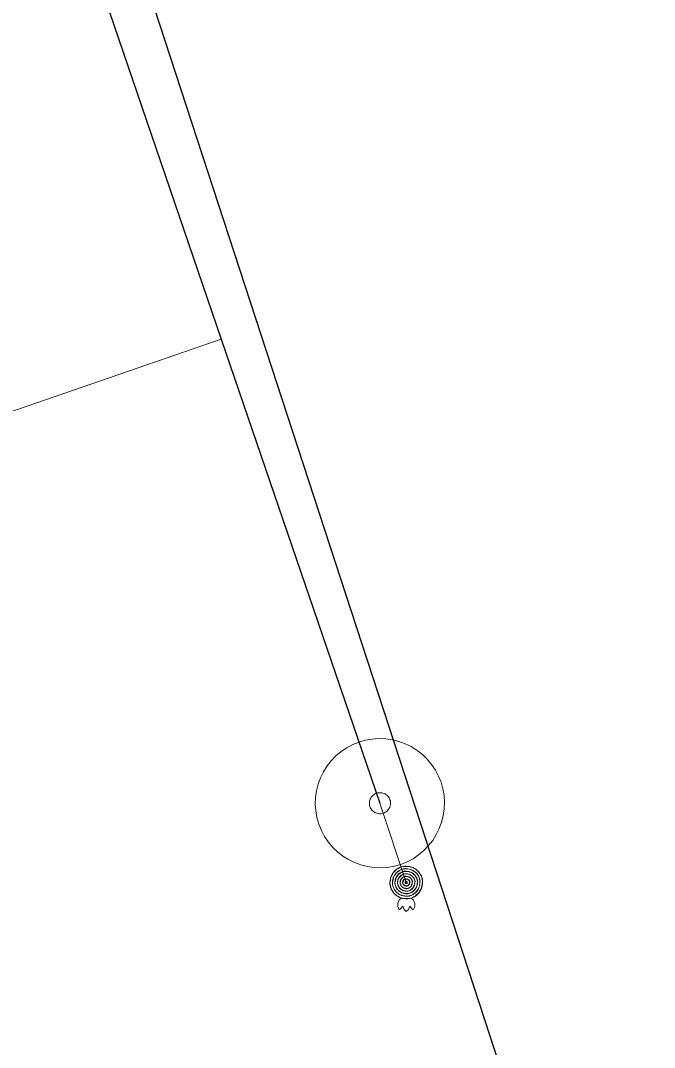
# Model space of a CAD drawing. Extents: x -807203 to -805207, y -993656 to -992505.
# Drawn here: x -807056.59 to -807051.68, y -993280.88 to -993272.93 of the extents above; entities that cross this region are included whole.
import ezdxf

# ---------------------------------------------------------------- set-up
doc = ezdxf.new("R2010")
doc.units = 0
doc.header["$LTSCALE"] = 0.4
for name, color, linetype, lineweight in [('13', 7, 'Continuous', 13), ('14', 7, 'Continuous', 25), ('17', 7, 'Continuous', 25), ('47', 7, 'Continuous', 13), ('9', 7, 'Continuous', 13)]:
    doc.layers.add(name, color=color, linetype=linetype, lineweight=lineweight)

msp = doc.modelspace()

# ---------------------------------------------------------------- linework, layer by layer
at = {"layer": '13'}
msp.add_lwpolyline([(-807055.035, -993275.397), (-807058.984, -993276.761), (-807066.039, -993279.175), (-807065.873, -993280.342)], dxfattribs=at)
at = {"layer": '14', "lineweight": 13}
msp.add_line((-807053.806, -993278.989), (-807053.602, -993279.602), dxfattribs=at)
at = {"layer": '14'}
msp.add_lwpolyline([(-807062.73, -993250.879), (-807059.881, -993259.594), (-807051.68, -993284.69)], dxfattribs=at)
at = {"layer": '17'}
msp.add_lwpolyline([(-807106.216, -993120.722), (-807103.627, -993128.16), (-807102.219, -993132), (-807096.589, -993150.385), (-807096.195, -993151.629), (-807092.921, -993162.153), (-807079.791, -993202.059), (-807064.89, -993246.39), (-807059.596, -993262.052), (-807055.035, -993275.397), (-807053.806, -993278.989)], dxfattribs=at)
at = {"layer": '47'}
for points in [[(-807053.644, -993279.462), (-807053.595, -993279.442), (-807053.549, -993279.418), (-807053.506, -993279.388), (-807053.465, -993279.355), (-807053.429, -993279.317), (-807053.397, -993279.276), (-807053.369, -993279.231), (-807053.346, -993279.184), (-807053.328, -993279.136), (-807053.315, -993279.085), (-807053.307, -993279.033), (-807053.306, -993278.98), (-807053.309, -993278.929), (-807053.318, -993278.877), (-807053.332, -993278.827), (-807053.352, -993278.778), (-807053.376, -993278.732), (-807053.406, -993278.688), (-807053.439, -993278.648), (-807053.477, -993278.612), (-807053.518, -993278.58), (-807053.563, -993278.551), (-807053.61, -993278.528), (-807053.658, -993278.51), (-807053.709, -993278.498), (-807053.761, -993278.49), (-807053.814, -993278.488), (-807053.865, -993278.492), (-807053.917, -993278.501), (-807053.967, -993278.515), (-807054.016, -993278.535), (-807054.062, -993278.559), (-807054.106, -993278.588), (-807054.146, -993278.622), (-807054.182, -993278.66), (-807054.215, -993278.7), (-807054.243, -993278.745), (-807054.266, -993278.792), (-807054.284, -993278.841), (-807054.296, -993278.892), (-807054.304, -993278.944), (-807054.306, -993278.996), (-807054.302, -993279.048), (-807054.293, -993279.1), (-807054.279, -993279.15), (-807054.259, -993279.199), (-807054.235, -993279.245), (-807054.206, -993279.288), (-807054.172, -993279.329), (-807054.134, -993279.365), (-807054.094, -993279.398), (-807054.049, -993279.425), (-807054.002, -993279.448), (-807053.953, -993279.466), (-807053.902, -993279.479), (-807053.85, -993279.487), (-807053.798, -993279.488), (-807053.746, -993279.485), (-807053.694, -993279.476)], [(-807053.779, -993279.066), (-807053.77, -993279.063), (-807053.764, -993279.059), (-807053.757, -993279.054), (-807053.75, -993279.049), (-807053.744, -993279.042), (-807053.739, -993279.035), (-807053.734, -993279.028), (-807053.73, -993279.021), (-807053.728, -993279.013), (-807053.725, -993279.004), (-807053.724, -993278.995), (-807053.724, -993278.987), (-807053.724, -993278.979), (-807053.725, -993278.97), (-807053.728, -993278.962), (-807053.731, -993278.953), (-807053.735, -993278.947), (-807053.74, -993278.94), (-807053.745, -993278.933), (-807053.752, -993278.927), (-807053.759, -993278.922), (-807053.766, -993278.917), (-807053.773, -993278.913), (-807053.782, -993278.91), (-807053.79, -993278.908), (-807053.799, -993278.907), (-807053.807, -993278.907), (-807053.815, -993278.907), (-807053.824, -993278.908), (-807053.832, -993278.911), (-807053.841, -993278.914), (-807053.847, -993278.918), (-807053.854, -993278.923), (-807053.861, -993278.928), (-807053.867, -993278.935), (-807053.873, -993278.941), (-807053.877, -993278.949), (-807053.881, -993278.956), (-807053.884, -993278.965), (-807053.886, -993278.973), (-807053.887, -993278.982), (-807053.887, -993278.99), (-807053.887, -993278.998), (-807053.886, -993279.007), (-807053.883, -993279.015), (-807053.88, -993279.024), (-807053.876, -993279.03), (-807053.871, -993279.037), (-807053.866, -993279.044), (-807053.859, -993279.05), (-807053.853, -993279.056), (-807053.845, -993279.06), (-807053.838, -993279.064), (-807053.83, -993279.066), (-807053.821, -993279.069), (-807053.812, -993279.07), (-807053.804, -993279.07), (-807053.796, -993279.07), (-807053.787, -993279.069)]]:
    msp.add_lwpolyline(points, close=True, dxfattribs=at)
at = {"layer": '9'}
for points in [[(-807053.602, -993279.475), (-807053.615, -993279.475), (-807053.628, -993279.477), (-807053.641, -993279.48), (-807053.653, -993279.485), (-807053.665, -993279.491), (-807053.676, -993279.498), (-807053.686, -993279.506), (-807053.696, -993279.516), (-807053.704, -993279.526), (-807053.711, -993279.537), (-807053.717, -993279.549), (-807053.722, -993279.561), (-807053.725, -993279.574), (-807053.727, -993279.587), (-807053.729, -993279.6), (-807053.728, -993279.613), (-807053.726, -993279.626), (-807053.723, -993279.639), (-807053.718, -993279.651), (-807053.712, -993279.663), (-807053.705, -993279.674), (-807053.697, -993279.684), (-807053.687, -993279.694), (-807053.677, -993279.702), (-807053.666, -993279.709), (-807053.654, -993279.715), (-807053.642, -993279.72), (-807053.629, -993279.723), (-807053.616, -993279.725), (-807053.603, -993279.727), (-807053.59, -993279.727), (-807053.577, -993279.725), (-807053.564, -993279.722), (-807053.552, -993279.717), (-807053.54, -993279.711), (-807053.529, -993279.704), (-807053.519, -993279.696), (-807053.509, -993279.686), (-807053.501, -993279.676), (-807053.494, -993279.665), (-807053.488, -993279.653), (-807053.483, -993279.641), (-807053.48, -993279.628), (-807053.478, -993279.615), (-807053.477, -993279.602), (-807053.477, -993279.589), (-807053.479, -993279.576), (-807053.482, -993279.563), (-807053.487, -993279.551), (-807053.493, -993279.539), (-807053.5, -993279.528), (-807053.508, -993279.518), (-807053.518, -993279.508), (-807053.528, -993279.5), (-807053.539, -993279.493), (-807053.551, -993279.487), (-807053.563, -993279.482), (-807053.576, -993279.479), (-807053.589, -993279.477)], [(-807053.602, -993279.729), (-807053.589, -993279.728), (-807053.576, -993279.726), (-807053.563, -993279.723), (-807053.551, -993279.718), (-807053.539, -993279.712), (-807053.528, -993279.705), (-807053.518, -993279.697), (-807053.508, -993279.687), (-807053.5, -993279.677), (-807053.493, -993279.666), (-807053.487, -993279.654), (-807053.482, -993279.642), (-807053.479, -993279.629), (-807053.477, -993279.616), (-807053.476, -993279.603), (-807053.475, -993279.59), (-807053.477, -993279.577), (-807053.48, -993279.564), (-807053.485, -993279.552), (-807053.491, -993279.54), (-807053.498, -993279.529), (-807053.506, -993279.519), (-807053.516, -993279.509), (-807053.526, -993279.501), (-807053.537, -993279.494), (-807053.549, -993279.488), (-807053.561, -993279.483), (-807053.574, -993279.48), (-807053.587, -993279.478), (-807053.6, -993279.477), (-807053.613, -993279.477), (-807053.626, -993279.479), (-807053.639, -993279.482), (-807053.651, -993279.487), (-807053.663, -993279.493), (-807053.674, -993279.5), (-807053.684, -993279.508), (-807053.694, -993279.518), (-807053.702, -993279.528), (-807053.709, -993279.539), (-807053.715, -993279.551), (-807053.72, -993279.563), (-807053.723, -993279.576), (-807053.725, -993279.589), (-807053.728, -993279.602), (-807053.727, -993279.615), (-807053.725, -993279.628), (-807053.722, -993279.641), (-807053.717, -993279.653), (-807053.711, -993279.665), (-807053.704, -993279.676), (-807053.696, -993279.686), (-807053.686, -993279.696), (-807053.676, -993279.704), (-807053.665, -993279.711), (-807053.653, -993279.717), (-807053.641, -993279.722), (-807053.628, -993279.725), (-807053.615, -993279.727)], [(-807053.602, -993279.495), (-807053.613, -993279.494), (-807053.624, -993279.496), (-807053.635, -993279.499), (-807053.645, -993279.503), (-807053.655, -993279.508), (-807053.664, -993279.514), (-807053.673, -993279.521), (-807053.681, -993279.529), (-807053.688, -993279.538), (-807053.694, -993279.547), (-807053.699, -993279.557), (-807053.703, -993279.567), (-807053.706, -993279.578), (-807053.709, -993279.589), (-807053.709, -993279.6), (-807053.709, -993279.611), (-807053.707, -993279.622), (-807053.704, -993279.633), (-807053.7, -993279.643), (-807053.695, -993279.653), (-807053.689, -993279.662), (-807053.682, -993279.671), (-807053.674, -993279.679), (-807053.665, -993279.686), (-807053.656, -993279.692), (-807053.646, -993279.697), (-807053.636, -993279.701), (-807053.625, -993279.704), (-807053.614, -993279.706), (-807053.603, -993279.707), (-807053.592, -993279.708), (-807053.581, -993279.706), (-807053.57, -993279.703), (-807053.56, -993279.699), (-807053.55, -993279.694), (-807053.541, -993279.688), (-807053.532, -993279.681), (-807053.524, -993279.673), (-807053.517, -993279.664), (-807053.511, -993279.655), (-807053.506, -993279.645), (-807053.502, -993279.635), (-807053.499, -993279.624), (-807053.497, -993279.613), (-807053.497, -993279.602), (-807053.496, -993279.591), (-807053.498, -993279.58), (-807053.501, -993279.569), (-807053.505, -993279.559), (-807053.51, -993279.549), (-807053.516, -993279.54), (-807053.523, -993279.531), (-807053.531, -993279.523), (-807053.54, -993279.516), (-807053.549, -993279.51), (-807053.559, -993279.505), (-807053.569, -993279.501), (-807053.58, -993279.498), (-807053.591, -993279.496)], [(-807053.602, -993279.709), (-807053.591, -993279.709), (-807053.58, -993279.707), (-807053.569, -993279.704), (-807053.559, -993279.7), (-807053.549, -993279.695), (-807053.54, -993279.689), (-807053.531, -993279.682), (-807053.523, -993279.674), (-807053.516, -993279.665), (-807053.51, -993279.656), (-807053.505, -993279.646), (-807053.501, -993279.636), (-807053.498, -993279.625), (-807053.496, -993279.614), (-807053.496, -993279.603), (-807053.494, -993279.592), (-807053.496, -993279.581), (-807053.499, -993279.57), (-807053.503, -993279.56), (-807053.508, -993279.55), (-807053.514, -993279.541), (-807053.521, -993279.532), (-807053.529, -993279.524), (-807053.538, -993279.517), (-807053.547, -993279.511), (-807053.557, -993279.506), (-807053.567, -993279.502), (-807053.578, -993279.499), (-807053.589, -993279.497), (-807053.6, -993279.497), (-807053.611, -993279.496), (-807053.622, -993279.498), (-807053.633, -993279.501), (-807053.643, -993279.505), (-807053.653, -993279.51), (-807053.662, -993279.516), (-807053.671, -993279.523), (-807053.679, -993279.531), (-807053.686, -993279.54), (-807053.692, -993279.549), (-807053.697, -993279.559), (-807053.701, -993279.569), (-807053.704, -993279.58), (-807053.706, -993279.591), (-807053.708, -993279.602), (-807053.708, -993279.613), (-807053.706, -993279.624), (-807053.703, -993279.635), (-807053.699, -993279.645), (-807053.694, -993279.655), (-807053.688, -993279.664), (-807053.681, -993279.673), (-807053.673, -993279.681), (-807053.664, -993279.688), (-807053.655, -993279.694), (-807053.645, -993279.699), (-807053.635, -993279.703), (-807053.624, -993279.706), (-807053.613, -993279.708)], [(-807053.602, -993279.514), (-807053.611, -993279.514), (-807053.62, -993279.515), (-807053.629, -993279.518), (-807053.637, -993279.521), (-807053.645, -993279.525), (-807053.653, -993279.53), (-807053.66, -993279.536), (-807053.666, -993279.542), (-807053.672, -993279.549), (-807053.677, -993279.557), (-807053.681, -993279.565), (-807053.684, -993279.573), (-807053.687, -993279.582), (-807053.688, -993279.591), (-807053.69, -993279.6), (-807053.689, -993279.609), (-807053.688, -993279.618), (-807053.685, -993279.627), (-807053.682, -993279.635), (-807053.678, -993279.643), (-807053.673, -993279.651), (-807053.667, -993279.658), (-807053.661, -993279.664), (-807053.654, -993279.67), (-807053.646, -993279.675), (-807053.638, -993279.679), (-807053.63, -993279.682), (-807053.621, -993279.685), (-807053.612, -993279.686), (-807053.603, -993279.688), (-807053.594, -993279.688), (-807053.585, -993279.687), (-807053.576, -993279.684), (-807053.568, -993279.681), (-807053.56, -993279.677), (-807053.552, -993279.672), (-807053.545, -993279.666), (-807053.539, -993279.66), (-807053.533, -993279.653), (-807053.528, -993279.645), (-807053.524, -993279.637), (-807053.521, -993279.629), (-807053.518, -993279.62), (-807053.517, -993279.611), (-807053.516, -993279.602), (-807053.516, -993279.593), (-807053.517, -993279.584), (-807053.52, -993279.575), (-807053.523, -993279.567), (-807053.527, -993279.559), (-807053.532, -993279.551), (-807053.538, -993279.544), (-807053.544, -993279.538), (-807053.551, -993279.532), (-807053.559, -993279.527), (-807053.567, -993279.523), (-807053.575, -993279.52), (-807053.584, -993279.517), (-807053.593, -993279.516)], [(-807053.602, -993279.69), (-807053.593, -993279.689), (-807053.584, -993279.688), (-807053.575, -993279.685), (-807053.567, -993279.682), (-807053.559, -993279.678), (-807053.551, -993279.673), (-807053.544, -993279.667), (-807053.538, -993279.661), (-807053.532, -993279.654), (-807053.527, -993279.646), (-807053.523, -993279.638), (-807053.52, -993279.63), (-807053.517, -993279.621), (-807053.516, -993279.612), (-807053.515, -993279.603), (-807053.514, -993279.594), (-807053.515, -993279.585), (-807053.518, -993279.576), (-807053.521, -993279.568), (-807053.525, -993279.56), (-807053.53, -993279.552), (-807053.536, -993279.545), (-807053.542, -993279.539), (-807053.549, -993279.533), (-807053.557, -993279.528), (-807053.565, -993279.524), (-807053.573, -993279.521), (-807053.582, -993279.518), (-807053.591, -993279.517), (-807053.6, -993279.516), (-807053.609, -993279.516), (-807053.618, -993279.517), (-807053.627, -993279.52), (-807053.635, -993279.523), (-807053.643, -993279.527), (-807053.651, -993279.532), (-807053.658, -993279.538), (-807053.664, -993279.544), (-807053.67, -993279.551), (-807053.675, -993279.559), (-807053.679, -993279.567), (-807053.682, -993279.575), (-807053.685, -993279.584), (-807053.686, -993279.593), (-807053.689, -993279.602), (-807053.688, -993279.611), (-807053.687, -993279.62), (-807053.684, -993279.629), (-807053.681, -993279.637), (-807053.677, -993279.645), (-807053.672, -993279.653), (-807053.666, -993279.66), (-807053.66, -993279.666), (-807053.653, -993279.672), (-807053.645, -993279.677), (-807053.637, -993279.681), (-807053.629, -993279.684), (-807053.62, -993279.687), (-807053.611, -993279.688)], [(-807053.602, -993279.534), (-807053.609, -993279.534), (-807053.616, -993279.535), (-807053.623, -993279.536), (-807053.629, -993279.539), (-807053.635, -993279.542), (-807053.641, -993279.546), (-807053.647, -993279.55), (-807053.652, -993279.555), (-807053.656, -993279.561), (-807053.66, -993279.567), (-807053.663, -993279.573), (-807053.666, -993279.579), (-807053.667, -993279.586), (-807053.67, -993279.593), (-807053.67, -993279.6), (-807053.67, -993279.607), (-807053.668, -993279.614), (-807053.667, -993279.621), (-807053.664, -993279.627), (-807053.661, -993279.634), (-807053.657, -993279.639), (-807053.653, -993279.645), (-807053.648, -993279.65), (-807053.642, -993279.654), (-807053.636, -993279.658), (-807053.63, -993279.661), (-807053.624, -993279.664), (-807053.617, -993279.666), (-807053.61, -993279.667), (-807053.603, -993279.668), (-807053.596, -993279.669), (-807053.589, -993279.668), (-807053.582, -993279.666), (-807053.576, -993279.663), (-807053.569, -993279.66), (-807053.564, -993279.656), (-807053.558, -993279.652), (-807053.553, -993279.647), (-807053.549, -993279.641), (-807053.545, -993279.636), (-807053.542, -993279.629), (-807053.539, -993279.623), (-807053.537, -993279.616), (-807053.536, -993279.609), (-807053.536, -993279.602), (-807053.536, -993279.595), (-807053.536, -993279.588), (-807053.538, -993279.581), (-807053.541, -993279.575), (-807053.544, -993279.569), (-807053.548, -993279.563), (-807053.552, -993279.557), (-807053.557, -993279.552), (-807053.563, -993279.548), (-807053.568, -993279.544), (-807053.575, -993279.541), (-807053.581, -993279.538), (-807053.588, -993279.537), (-807053.595, -993279.535)], [(-807053.602, -993279.67), (-807053.595, -993279.67), (-807053.588, -993279.668), (-807053.581, -993279.667), (-807053.575, -993279.664), (-807053.569, -993279.661), (-807053.563, -993279.657), (-807053.557, -993279.653), (-807053.552, -993279.648), (-807053.548, -993279.642), (-807053.544, -993279.636), (-807053.541, -993279.63), (-807053.538, -993279.624), (-807053.537, -993279.617), (-807053.535, -993279.61), (-807053.535, -993279.603), (-807053.533, -993279.596), (-807053.535, -993279.589), (-807053.536, -993279.582), (-807053.539, -993279.576), (-807053.542, -993279.569), (-807053.546, -993279.564), (-807053.55, -993279.558), (-807053.555, -993279.553), (-807053.561, -993279.549), (-807053.567, -993279.545), (-807053.573, -993279.542), (-807053.579, -993279.539), (-807053.586, -993279.537), (-807053.593, -993279.536), (-807053.6, -993279.536), (-807053.607, -993279.535), (-807053.614, -993279.536), (-807053.621, -993279.538), (-807053.627, -993279.541), (-807053.634, -993279.544), (-807053.639, -993279.548), (-807053.645, -993279.552), (-807053.65, -993279.557), (-807053.654, -993279.563), (-807053.658, -993279.568), (-807053.661, -993279.575), (-807053.664, -993279.581), (-807053.666, -993279.588), (-807053.667, -993279.595), (-807053.669, -993279.602), (-807053.669, -993279.609), (-807053.668, -993279.616), (-807053.666, -993279.623), (-807053.663, -993279.629), (-807053.66, -993279.635), (-807053.656, -993279.641), (-807053.652, -993279.647), (-807053.647, -993279.652), (-807053.641, -993279.656), (-807053.636, -993279.66), (-807053.629, -993279.663), (-807053.623, -993279.666), (-807053.616, -993279.667), (-807053.609, -993279.669)], [(-807053.602, -993279.554), (-807053.607, -993279.554), (-807053.612, -993279.554), (-807053.617, -993279.555), (-807053.621, -993279.557), (-807053.626, -993279.559), (-807053.63, -993279.562), (-807053.633, -993279.565), (-807053.637, -993279.569), (-807053.64, -993279.572), (-807053.643, -993279.576), (-807053.645, -993279.581), (-807053.647, -993279.585), (-807053.648, -993279.59), (-807053.65, -993279.595), (-807053.65, -993279.6), (-807053.65, -993279.605), (-807053.649, -993279.61), (-807053.648, -993279.615), (-807053.646, -993279.619), (-807053.644, -993279.624), (-807053.641, -993279.628), (-807053.638, -993279.632), (-807053.634, -993279.635), (-807053.631, -993279.638), (-807053.627, -993279.641), (-807053.622, -993279.643), (-807053.618, -993279.645), (-807053.613, -993279.646), (-807053.608, -993279.647), (-807053.603, -993279.648), (-807053.598, -993279.649), (-807053.593, -993279.648), (-807053.588, -993279.647), (-807053.584, -993279.645), (-807053.579, -993279.643), (-807053.575, -993279.64), (-807053.571, -993279.637), (-807053.568, -993279.634), (-807053.565, -993279.63), (-807053.562, -993279.626), (-807053.56, -993279.621), (-807053.558, -993279.617), (-807053.557, -993279.612), (-807053.556, -993279.607), (-807053.556, -993279.602), (-807053.556, -993279.597), (-807053.557, -993279.592), (-807053.557, -993279.587), (-807053.559, -993279.583), (-807053.561, -993279.578), (-807053.564, -993279.574), (-807053.567, -993279.571), (-807053.57, -993279.567), (-807053.574, -993279.564), (-807053.578, -993279.561), (-807053.583, -993279.559), (-807053.587, -993279.557), (-807053.592, -993279.556), (-807053.597, -993279.555)], [(-807053.602, -993279.65), (-807053.597, -993279.65), (-807053.592, -993279.649), (-807053.587, -993279.648), (-807053.583, -993279.646), (-807053.578, -993279.644), (-807053.574, -993279.641), (-807053.571, -993279.638), (-807053.567, -993279.634), (-807053.564, -993279.631), (-807053.561, -993279.627), (-807053.559, -993279.622), (-807053.557, -993279.618), (-807053.556, -993279.613), (-807053.555, -993279.608), (-807053.555, -993279.603), (-807053.553, -993279.598), (-807053.554, -993279.593), (-807053.555, -993279.588), (-807053.557, -993279.584), (-807053.559, -993279.579), (-807053.562, -993279.575), (-807053.565, -993279.571), (-807053.569, -993279.568), (-807053.572, -993279.565), (-807053.576, -993279.562), (-807053.581, -993279.56), (-807053.585, -993279.558), (-807053.59, -993279.557), (-807053.595, -993279.556), (-807053.6, -993279.556), (-807053.605, -993279.555), (-807053.61, -993279.556), (-807053.615, -993279.557), (-807053.619, -993279.559), (-807053.624, -993279.561), (-807053.628, -993279.564), (-807053.632, -993279.567), (-807053.635, -993279.57), (-807053.638, -993279.574), (-807053.641, -993279.578), (-807053.643, -993279.583), (-807053.645, -993279.587), (-807053.646, -993279.592), (-807053.647, -993279.597), (-807053.649, -993279.602), (-807053.649, -993279.607), (-807053.648, -993279.612), (-807053.647, -993279.617), (-807053.645, -993279.621), (-807053.643, -993279.626), (-807053.64, -993279.63), (-807053.637, -993279.633), (-807053.634, -993279.637), (-807053.63, -993279.64), (-807053.626, -993279.643), (-807053.621, -993279.645), (-807053.617, -993279.647), (-807053.612, -993279.648), (-807053.607, -993279.649)], [(-807053.602, -993279.575), (-807053.605, -993279.574), (-807053.608, -993279.573), (-807053.61, -993279.574), (-807053.613, -993279.575), (-807053.616, -993279.576), (-807053.618, -993279.578), (-807053.62, -993279.58), (-807053.622, -993279.582), (-807053.624, -993279.584), (-807053.626, -993279.586), (-807053.628, -993279.589), (-807053.629, -993279.592), (-807053.629, -993279.594), (-807053.63, -993279.597), (-807053.63, -993279.6), (-807053.63, -993279.603), (-807053.63, -993279.606), (-807053.629, -993279.609), (-807053.628, -993279.611), (-807053.627, -993279.614), (-807053.625, -993279.616), (-807053.623, -993279.619), (-807053.621, -993279.621), (-807053.619, -993279.622), (-807053.617, -993279.624), (-807053.614, -993279.625), (-807053.611, -993279.627), (-807053.609, -993279.627), (-807053.606, -993279.628), (-807053.603, -993279.629), (-807053.6, -993279.629), (-807053.597, -993279.629), (-807053.594, -993279.628), (-807053.592, -993279.627), (-807053.589, -993279.626), (-807053.587, -993279.624), (-807053.584, -993279.623), (-807053.582, -993279.621), (-807053.581, -993279.618), (-807053.579, -993279.616), (-807053.578, -993279.613), (-807053.577, -993279.611), (-807053.576, -993279.608), (-807053.576, -993279.605), (-807053.575, -993279.602), (-807053.576, -993279.599), (-807053.575, -993279.596), (-807053.577, -993279.594), (-807053.577, -993279.591), (-807053.578, -993279.588), (-807053.58, -993279.586), (-807053.581, -993279.584), (-807053.583, -993279.582), (-807053.586, -993279.58), (-807053.588, -993279.578), (-807053.591, -993279.577), (-807053.593, -993279.576), (-807053.596, -993279.575), (-807053.599, -993279.575)], [(-807053.602, -993279.63), (-807053.599, -993279.63), (-807053.596, -993279.63), (-807053.594, -993279.629), (-807053.591, -993279.628), (-807053.588, -993279.627), (-807053.586, -993279.625), (-807053.584, -993279.623), (-807053.582, -993279.621), (-807053.58, -993279.619), (-807053.578, -993279.617), (-807053.577, -993279.614), (-807053.576, -993279.611), (-807053.575, -993279.609), (-807053.575, -993279.606), (-807053.575, -993279.603), (-807053.573, -993279.6), (-807053.573, -993279.597), (-807053.574, -993279.594), (-807053.575, -993279.592), (-807053.576, -993279.589), (-807053.578, -993279.587), (-807053.58, -993279.584), (-807053.582, -993279.582), (-807053.584, -993279.581), (-807053.586, -993279.579), (-807053.589, -993279.578), (-807053.592, -993279.577), (-807053.594, -993279.576), (-807053.597, -993279.576), (-807053.6, -993279.575), (-807053.603, -993279.575), (-807053.606, -993279.575), (-807053.609, -993279.576), (-807053.611, -993279.577), (-807053.614, -993279.578), (-807053.616, -993279.58), (-807053.619, -993279.581), (-807053.621, -993279.583), (-807053.622, -993279.586), (-807053.624, -993279.588), (-807053.625, -993279.591), (-807053.626, -993279.593), (-807053.627, -993279.596), (-807053.627, -993279.599), (-807053.63, -993279.602), (-807053.629, -993279.605), (-807053.629, -993279.608), (-807053.628, -993279.61), (-807053.627, -993279.613), (-807053.626, -993279.616), (-807053.624, -993279.618), (-807053.623, -993279.62), (-807053.621, -993279.622), (-807053.618, -993279.624), (-807053.616, -993279.626), (-807053.613, -993279.627), (-807053.611, -993279.628), (-807053.608, -993279.629), (-807053.605, -993279.629)], [(-807053.602, -993279.593), (-807053.604, -993279.593), (-807053.604, -993279.593), (-807053.604, -993279.594), (-807053.606, -993279.594), (-807053.607, -993279.593), (-807053.607, -993279.595), (-807053.607, -993279.595), (-807053.609, -993279.595), (-807053.609, -993279.595), (-807053.61, -993279.596), (-807053.61, -993279.598), (-807053.61, -993279.598), (-807053.611, -993279.598), (-807053.611, -993279.6), (-807053.611, -993279.6), (-807053.611, -993279.601), (-807053.611, -993279.602), (-807053.61, -993279.602), (-807053.61, -993279.603), (-807053.61, -993279.605), (-807053.609, -993279.605), (-807053.609, -993279.605), (-807053.608, -993279.606), (-807053.608, -993279.606), (-807053.607, -993279.608), (-807053.606, -993279.608), (-807053.605, -993279.609), (-807053.605, -993279.609), (-807053.604, -993279.609), (-807053.603, -993279.609), (-807053.602, -993279.61), (-807053.601, -993279.61), (-807053.601, -993279.61), (-807053.6, -993279.609), (-807053.599, -993279.609), (-807053.598, -993279.608), (-807053.598, -993279.608), (-807053.597, -993279.607), (-807053.597, -993279.607), (-807053.596, -993279.606), (-807053.596, -993279.605), (-807053.595, -993279.604), (-807053.595, -993279.604), (-807053.595, -993279.603), (-807053.595, -993279.602), (-807053.595, -993279.601), (-807053.595, -993279.6), (-807053.595, -993279.6), (-807053.596, -993279.599), (-807053.595, -993279.598), (-807053.597, -993279.597), (-807053.597, -993279.597), (-807053.597, -993279.596), (-807053.597, -993279.596), (-807053.599, -993279.595), (-807053.6, -993279.595), (-807053.601, -993279.595), (-807053.601, -993279.593), (-807053.602, -993279.593)], [(-807053.602, -993279.611), (-807053.601, -993279.611), (-807053.6, -993279.611), (-807053.6, -993279.61), (-807053.599, -993279.61), (-807053.598, -993279.61), (-807053.597, -993279.609), (-807053.597, -993279.609), (-807053.596, -993279.608), (-807053.596, -993279.608), (-807053.595, -993279.607), (-807053.595, -993279.606), (-807053.595, -993279.605), (-807053.594, -993279.605), (-807053.594, -993279.604), (-807053.594, -993279.603), (-807053.593, -993279.602), (-807053.593, -993279.601), (-807053.595, -993279.601), (-807053.594, -993279.6), (-807053.593, -993279.599), (-807053.594, -993279.598), (-807053.594, -993279.598), (-807053.595, -993279.597), (-807053.595, -993279.597), (-807053.596, -993279.596), (-807053.597, -993279.596), (-807053.598, -993279.595), (-807053.598, -993279.595), (-807053.599, -993279.595), (-807053.6, -993279.595), (-807053.601, -993279.595), (-807053.602, -993279.595), (-807053.602, -993279.595), (-807053.603, -993279.595), (-807053.604, -993279.595), (-807053.605, -993279.596), (-807053.605, -993279.596), (-807053.606, -993279.597), (-807053.606, -993279.597), (-807053.607, -993279.598), (-807053.607, -993279.599), (-807053.609, -993279.6), (-807053.609, -993279.6), (-807053.61, -993279.601), (-807053.61, -993279.602), (-807053.61, -993279.603), (-807053.61, -993279.604), (-807053.61, -993279.604), (-807053.609, -993279.605), (-807053.609, -993279.606), (-807053.608, -993279.607), (-807053.608, -993279.607), (-807053.607, -993279.608), (-807053.607, -993279.608), (-807053.606, -993279.609), (-807053.605, -993279.609), (-807053.604, -993279.609), (-807053.604, -993279.61), (-807053.603, -993279.61)]]:
    msp.add_lwpolyline(points, close=True, dxfattribs=at)
for points in [[(-807053.656, -993279.814), (-807053.668, -993279.788), (-807053.668, -993279.761), (-807053.656, -993279.735), (-807053.641, -993279.722)], [(-807053.547, -993279.814), (-807053.536, -993279.788), (-807053.536, -993279.761), (-807053.548, -993279.735), (-807053.562, -993279.722)], [(-807053.629, -993279.784), (-807053.649, -993279.808), (-807053.656, -993279.814)], [(-807053.629, -993279.784), (-807053.619, -993279.81), (-807053.602, -993279.827)], [(-807053.575, -993279.784), (-807053.584, -993279.81), (-807053.602, -993279.827)], [(-807053.575, -993279.784), (-807053.555, -993279.808), (-807053.547, -993279.814)]]:
    msp.add_lwpolyline(points, dxfattribs=at)

doc.saveas('drawing.dxf')
